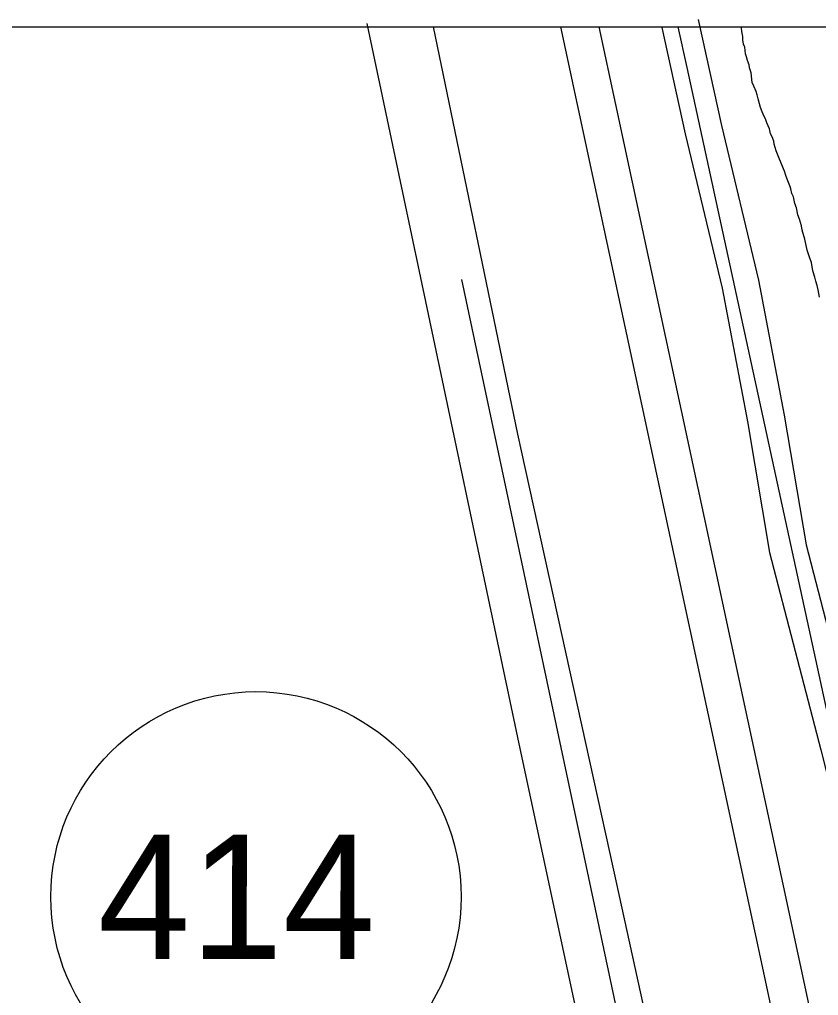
# Model space of a CAD drawing. Extents: x 3263578 to 3301413, y 764927 to 798602.
# Drawn here: x 3273815 to 3274458, y 793237 to 794022 of the extents above; entities that cross this region are included whole.
import ezdxf

# ---------------------------------------------------------------- set-up
doc = ezdxf.new("R2010")
doc.units = 0
for name, color, linetype in [('V-GRID-FRAM', 7, 'Continuous'), ('V-LEVE-TOET', 7, 'Continuous'), ('V-ROAD-CNTR', 7, 'Continuous'), ('V-ROAD-IDEN', 7, 'Continuous'), ('V-SITE-VEGE', 7, 'Continuous'), ('V-SURV-LINE', 7, 'Continuous'), ('V-TOPO-SHOR', 7, 'Continuous')]:
    doc.layers.add(name, color=color, linetype=linetype)

msp = doc.modelspace()

# ---------------------------------------------------------------- linework, layer by layer
at = {"layer": 'V-GRID-FRAM'}
msp.add_lwpolyline([(3267734.87, 794015.53), (3299171.18, 794017.82), (3299180.44, 775831.73), (3267728.26, 775829.44), (3267734.87, 794015.53)], dxfattribs=at)
at = {"layer": 'V-LEVE-TOET'}
for points in [[(3274147.73, 794016), (3274215.5, 793688.44), (3274292.54, 793337.78), (3274368.55, 792991.67), (3274440.33, 792665.9), (3274514.52, 792322.18), (3274557.89, 792127.05), (3274641.41, 791729.7), (3274711.46, 791389.37), (3274758.83, 791175.59), (3274816.96, 790903.76), (3274841.64, 790790.59), (3274847.22, 790760.63), (3274850.43, 790745.96), (3274855.05, 790725.62), (3274913.81, 790453.8), (3274977.06, 790147.83), (3275046.75, 789814.62)], [(3274973.85, 791123.35), (3274899.09, 791474.39), (3274828.94, 791780.63), (3274730.13, 792221.62), (3274640.73, 792616.72), (3274571.67, 792950.56), (3274481.8, 793386.45), (3274351.94, 793983.31), (3274344.63, 794016.01)]]:
    msp.add_lwpolyline(points, dxfattribs=at)
at = {"layer": 'V-ROAD-CNTR'}
for points in [[(3274094.3, 794018.7), (3274215.32, 793444.52), (3274447.4, 792362.36), (3274734.47, 791022.04), (3274976.4, 789891.86), (3275226.53, 788721.29)], [(3274360.76, 794021.94), (3274379.51, 793936.59), (3274409.32, 793812.27), (3274430.08, 793703.87), (3274447.64, 793599.49), (3274488.47, 793442.14), (3274518.83, 793321.56), (3274536.83, 793258.48), (3274546.76, 793213.8), (3274555.58, 793152.77), (3274573.63, 793050.46), (3274602.36, 792904.6), (3274642.12, 792717.67), (3274683.22, 792539.82), (3274774.29, 792134.77), (3274842.46, 791830.06), (3274889.61, 791611.71), (3274934.89, 791415.75), (3274956.84, 791273.98)], [(3274331.46, 794015.5), (3274350.27, 793929.88), (3274379.99, 793805.94), (3274400.55, 793698.56), (3274418.28, 793593.22), (3274459.4, 793434.71), (3274489.85, 793313.78), (3274507.74, 793251.1), (3274517.23, 793208.39), (3274525.96, 793148.02), (3274544.13, 793044.96), (3274572.97, 792898.58), (3274612.83, 792711.17), (3274653.97, 792533.15), (3274745.02, 792128.2), (3274813.16, 791823.62), (3274860.33, 791605.17), (3274905.41, 791410.07), (3274927.31, 791268.63)]]:
    msp.add_lwpolyline(points, dxfattribs=at)
at = {"layer": 'V-ROAD-IDEN'}
msp.add_circle((3274005.06, 793316.39), 165, dxfattribs=at)
at = {"layer": 'V-SITE-VEGE'}
for p, q in [((3274395.67, 794015.16), (3274395.43, 794016.02)), ((3274395.43, 794016.02), (3274476.99, 794016.02)), ((3274395.99, 794012.25), (3274395.67, 794015.16)), ((3274396.74, 794008.36), (3274395.99, 794012.25)), ((3274396.58, 794005.48), (3274396.74, 794008.36)), ((3274397.36, 794002.06), (3274396.58, 794005.48)), ((3274398.18, 793999.61), (3274397.36, 794002.06)), ((3274398.86, 793994.27), (3274398.18, 793999.61)), ((3274399.69, 793991.81), (3274398.86, 793994.27)), ((3274400.49, 793988.88), (3274399.69, 793991.81)), ((3274401.74, 793985.44), (3274400.49, 793988.88)), ((3274402.09, 793983.01), (3274401.74, 793985.44)), ((3274403.32, 793979.09), (3274402.09, 793983.01)), ((3274404.34, 793971.32), (3274403.32, 793979.09)), ((3274405.63, 793968.36), (3274404.34, 793971.32)), ((3274407.31, 793963.93), (3274405.63, 793968.36)), ((3274408.14, 793961.47), (3274407.31, 793963.93)), ((3274408.92, 793958.06), (3274408.14, 793961.47)), ((3274410.15, 793954.14), (3274408.92, 793958.06)), ((3274410.95, 793951.2), (3274410.15, 793954.14)), ((3274412.2, 793947.76), (3274410.95, 793951.2)), ((3274413.06, 793945.79), (3274412.2, 793947.76)), ((3274415.22, 793941.33), (3274413.06, 793945.79)), ((3274416.05, 793938.88), (3274415.22, 793941.33)), ((3274418.19, 793933.94), (3274416.05, 793938.88)), ((3274418.94, 793930.04), (3274418.19, 793933.94)), ((3274420.25, 793927.57), (3274418.94, 793930.04)), ((3274421.51, 793924.12), (3274420.25, 793927.57)), ((3274421.85, 793921.69), (3274421.51, 793924.12)), ((3274423.49, 793916.31), (3274421.85, 793921.69)), ((3274425.2, 793912.36), (3274423.49, 793916.31)), ((3274428.17, 793904.96), (3274425.2, 793912.36)), ((3274430.3, 793900.03), (3274428.17, 793904.96)), ((3274431.51, 793895.63), (3274430.3, 793900.03)), ((3274432.77, 793892.18), (3274431.51, 793895.63)), ((3274434.48, 793888.24), (3274432.77, 793892.18)), ((3274435.3, 793885.78), (3274434.48, 793888.24)), ((3274436.05, 793881.89), (3274435.3, 793885.78)), ((3274437.36, 793879.41), (3274436.05, 793881.89)), ((3274438.51, 793874.04), (3274437.36, 793879.41)), ((3274439.77, 793870.6), (3274438.51, 793874.04)), ((3274440.9, 793864.76), (3274439.77, 793870.6)), ((3274442.15, 793861.31), (3274440.9, 793864.76)), ((3274443.78, 793855.92), (3274442.15, 793861.31)), ((3274444.56, 793852.51), (3274443.78, 793855.92)), ((3274446.57, 793845.17), (3274444.56, 793852.51)), ((3274448.49, 793836.39), (3274446.57, 793845.17)), ((3274450.55, 793830.01), (3274448.49, 793836.39)), ((3274451.81, 793826.57), (3274450.55, 793830.01)), ((3274452.88, 793819.77), (3274451.81, 793826.57)), ((3274454.54, 793814.86), (3274452.88, 793819.77)), ((3274455.31, 793811.44), (3274454.54, 793814.86)), ((3274456.57, 793808), (3274455.31, 793811.44)), ((3274457.35, 793804.59), (3274456.57, 793808)), ((3274458.47, 793798.74), (3274457.35, 793804.59))]:
    msp.add_line(p, q, dxfattribs=at)
at = {"layer": 'V-SURV-LINE'}
for points in [[(3274771.28, 791588.79), (3274250.31, 794016.01)], [(3274280.99, 794016.01), (3274800.61, 791595.1)]]:
    msp.add_lwpolyline(points, dxfattribs=at)
at = {"layer": 'V-TOPO-SHOR'}
msp.add_lwpolyline([(3274446.13, 792485.39), (3274345.54, 792990.96), (3274319.2, 793113.16), (3274170.7, 793812.8)], dxfattribs=at)

# ---------------------------------------------------------------- texts
at = {"layer": 'V-ROAD-IDEN'}
msp.add_text('414', height=100, rotation=359.92917, dxfattribs=at).set_placement((3273877.83, 793266.55))

doc.saveas('drawing.dxf')
